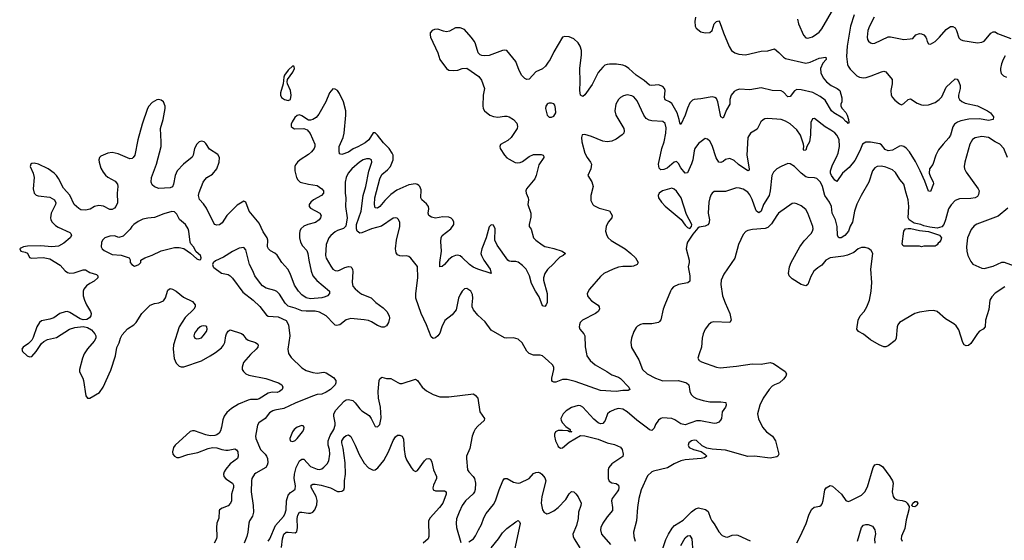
# Model space of a CAD drawing. Header units: inches. Extents: x 2143765 to 2212928, y 878963 to 1017374.
# Tile 259 of 271: x 2185261 to 2194091, y 983976 to 988647. Entities that reach past the tile are written whole.
import ezdxf

# ---------------------------------------------------------------- set-up
doc = ezdxf.new("R2010")
doc.units = ezdxf.units.IN
doc.header["$MEASUREMENT"] = 0
doc.layers.add('C1988', color=7, linetype='Continuous')
doc.layers.add('C1998', color=7, linetype='Continuous')

msp = doc.modelspace()

# ---------------------------------------------------------------- linework, layer by layer
at = {"layer": 'C1988', "color": 5}
for points, elevation in [([(2190000, 988264.3), (2189976.5, 988230), (2189950, 988205), (2189890, 988178.8), (2189830, 988114.5), (2189810, 988108.8), (2189790, 988118.5), (2189765.7, 988145.7), (2189739.4, 988190), (2189711.4, 988271.4), (2189630, 988369.4), (2189610, 988374), (2189590, 988371.5), (2189470, 988325.1), (2189430, 988322.4), (2189406.2, 988326.2), (2189390, 988332), (2189372, 988350), (2189350, 988429), (2189339.6, 988450), (2189310.7, 988490.7), (2189250, 988557.4), (2189210, 988574), (2189170, 988575.1), (2189114.8, 988545.2), (2189090, 988538.9), (2189063.1, 988543.1), (2189010, 988562), (2188980.3, 988559.7), (2188958.8, 988550), (2188943, 988530), (2188941.6, 988510), (2188946.4, 988490), (2189011.6, 988350), (2189030.3, 988290), (2189090, 988208.2), (2189110, 988194.9), (2189150, 988190.4), (2189190, 988194), (2189230, 988208.8), (2189270, 988212.7), (2189377.5, 988137.5), (2189403.8, 988103.8), (2189428.7, 988030), (2189417.4, 987970), (2189415.3, 987875.3), (2189417.6, 987850), (2189428.2, 987830), (2189478.4, 987790), (2189510, 987777.2), (2189550, 987771.1), (2189610, 987781.5), (2189630, 987780.9), (2189650, 987774), (2189690.4, 987750), (2189718.5, 987718.5), (2189726.7, 987690), (2189723.2, 987670), (2189669.1, 987590), (2189638.3, 987561.8), (2189572.2, 987527.8), (2189566, 987510), (2189570.4, 987490), (2189610.3, 987430.3), (2189630, 987408.2), (2189650, 987394.9), (2189705.1, 987365.1), (2189722.4, 987362.4), (2189750, 987367), (2189770, 987376), (2189830, 987419.2), (2189870, 987436.2), (2189936.5, 987436.5), (2189956, 987430), (2189960.7, 987420.7), (2189963, 987410), (2189915.5, 987344.5), (2189892, 987248), (2189880.6, 987219.4), (2189806.3, 987130), (2189799.5, 987110), (2189802, 987090), (2189822, 987050), (2189825.3, 987030), (2189818.9, 986990), (2189845.9, 986910), (2189844.7, 986875.3), (2189828.7, 986810), (2189830.5, 986790.5), (2189846.7, 986766.7), (2189870.4, 986690), (2189888.5, 986670), (2189945.8, 986625.8), (2189970, 986611.5), (2190000, 986605.4)], 320), ([(2190000, 986410.6), (2189994.5, 986405.5), (2189970.3, 986370), (2189958.7, 986330), (2189958.7, 986310), (2189990.2, 986190), (2189990.3, 986110), (2189984, 986090), (2189970, 986073.2), (2189950, 986081.2), (2189921, 986161), (2189885.7, 986210), (2189850, 986278.7), (2189833.5, 986350), (2189802.5, 986410), (2189770, 986441.8), (2189730, 986470.8), (2189710, 986476.4), (2189670, 986476.4), (2189650, 986481.3), (2189638.4, 986490), (2189542.6, 986622.6), (2189522.8, 986670), (2189524.7, 986770), (2189510, 986802), (2189490, 986807), (2189470, 986789.2), (2189445.2, 986690), (2189404.4, 986590), (2189397.7, 986550), (2189402.7, 986530), (2189423.2, 986490), (2189479.5, 986410), (2189490, 986368.7), (2189370, 986407.3), (2189327.3, 986427.3), (2189294.5, 986450), (2189230, 986514.2), (2189210, 986528.7), (2189190, 986534.2), (2189168.3, 986531.7), (2189140.2, 986519.8), (2189106.6, 986493.4), (2189070, 986449.4), (2189050, 986434), (2189030, 986429.2), (2189027.5, 986467.5), (2189043.1, 986570), (2189036.6, 986656.6), (2189040.3, 986690), (2189051.1, 986710), (2189128.4, 986770), (2189154.8, 986810), (2189155.8, 986830), (2189145.1, 986850), (2189130, 986865.1), (2189110, 986875.1), (2189056.9, 986876.9), (2188990, 986867.7), (2188954.4, 986874.4), (2188929.8, 986889.8), (2188925.1, 986910), (2188931.1, 986950), (2188927.6, 986970), (2188910, 986994), (2188866.9, 987030), (2188859.2, 987050), (2188860.4, 987120.4), (2188850, 987149.3), (2188840.4, 987160.4), (2188830, 987169.6), (2188810, 987173), (2188750, 987163.8), (2188643.2, 987116.8), (2188590, 987078.3), (2188535, 987025), (2188490, 986971.6), (2188470, 986956.8), (2188450, 986958.4), (2188441.9, 986990), (2188446.3, 987050), (2188490, 987220.3), (2188510, 987258.3), (2188560.6, 987299.4), (2188586.6, 987330), (2188609.1, 987390), (2188609, 987430), (2188601.5, 987450), (2188574, 987490), (2188522.7, 987542.7), (2188470, 987609.7), (2188450, 987631.5), (2188430, 987633), (2188391.7, 987570), (2188358.5, 987541.5), (2188294.5, 987505.5), (2188251.7, 987488.2), (2188210, 987458.9), (2188150, 987438.3), (2188130, 987444.5), (2188124.8, 987470), (2188126.6, 987510), (2188160.8, 987590), (2188169.9, 987630.1), (2188186.2, 987790), (2188184.9, 987830), (2188164.4, 987910), (2188130, 987984.5), (2188110, 988011.6), (2188090, 988023.6), (2188070, 988025.1), (2188039.5, 987990), (2188006, 987910), (2187942.3, 987797.7), (2187920.2, 987770), (2187890, 987750.6), (2187870, 987744.4), (2187850, 987745.1), (2187790, 987785.1), (2187770, 987792), (2187750, 987787.3), (2187728.7, 987770), (2187703.7, 987730), (2187696.4, 987710), (2187697.1, 987690), (2187710, 987675.5), (2187727, 987667), (2187810, 987670.2), (2187838.1, 987658.1), (2187865, 987625), (2187907.1, 987530), (2187908.5, 987510), (2187901.6, 987490), (2187878.4, 987461.6), (2187850, 987435.9), (2187775.2, 987390), (2187752.6, 987370), (2187735.3, 987344.7), (2187728.7, 987330), (2187728.3, 987291.8), (2187744.8, 987230), (2187755.9, 987210), (2187777.6, 987190), (2187850, 987171.4), (2187930, 987158.2), (2187971.7, 987130), (2187985.7, 987110), (2187984.6, 987090), (2187968.7, 987070), (2187896, 987030), (2187871.5, 987010), (2187856.9, 986990), (2187856.5, 986970), (2187870, 986955.3), (2187954, 986910), (2187964, 986890), (2187959.7, 986870), (2187946.7, 986850), (2187913.7, 986826.3), (2187845.5, 986810), (2187810, 986794), (2187783.8, 986770), (2187773.8, 986750), (2187770.2, 986730), (2187770.2, 986690), (2187780.2, 986650), (2187798.1, 986618.1), (2187835.8, 986575.8), (2187846.4, 986550), (2187853.1, 986490), (2187875.5, 986390), (2187890.2, 986350), (2187925.8, 986305.8), (2188040.7, 986210), (2188040.7, 986190), (2188020.7, 986170), (2188000.9, 986159.1), (2187969.2, 986150.8), (2187870, 986142), (2187830, 986151.8), (2187790, 986179.8), (2187760.3, 986210), (2187724.8, 986264.8), (2187686.7, 986370), (2187664.9, 986410), (2187610.6, 986470), (2187570, 986533.5), (2187550, 986551.6), (2187510, 986574), (2187491, 986590), (2187484.5, 986610), (2187485.2, 986670), (2187480.7, 986690), (2187444.3, 986744.3), (2187410, 986820.4), (2187319.1, 986930), (2187289.8, 987009.8), (2187270, 987019.2), (2187210, 986982.9), (2187119.3, 986890), (2187075.5, 986824.5), (2187053.3, 986806.7), (2187030, 986802), (2187010, 986809.7), (2187000.9, 986820.9), (2186936.8, 986956.8), (2186910, 986995.6), (2186874.6, 987034.6), (2186864.7, 987070), (2186870, 987096.5), (2186907.8, 987190), (2186919.9, 987210), (2186939.4, 987230), (2186990, 987260.1), (2187028.6, 987310), (2187050.5, 987370), (2187052.8, 987410), (2187036.5, 987436.5), (2186964.1, 987484.1), (2186930, 987536.8), (2186914, 987550), (2186890, 987557), (2186870, 987551.5), (2186850, 987530.8), (2186830.1, 987490), (2186816.9, 987430), (2186806.3, 987413.7), (2186730, 987351.1), (2186672.3, 987290), (2186654.6, 987250), (2186640.6, 987170), (2186630, 987148.5), (2186610, 987138.4), (2186510, 987133.1), (2186470, 987147.3), (2186450, 987164.7), (2186440.3, 987190), (2186444.4, 987230), (2186489.1, 987350), (2186529.3, 987510), (2186530.8, 987550), (2186523.2, 987670), (2186549.1, 987750), (2186566.5, 987850), (2186566, 987870), (2186549.8, 987909.8), (2186530, 987924.8), (2186510, 987929.8), (2186490, 987928.7), (2186450, 987902.9), (2186419.4, 987870), (2186407.2, 987850), (2186358.9, 987710), (2186319.2, 987570), (2186293.4, 987430), (2186279.1, 987410), (2186270, 987402.9), (2186250, 987398.4), (2186144.2, 987444.2), (2186090, 987456.4), (2186050, 987449.8), (2185990, 987423.1), (2185977.7, 987410), (2185971.3, 987390), (2185972.4, 987367.6), (2185990, 987313.7), (2186010, 987278.5), (2186030, 987251.3), (2186050, 987234.7), (2186118.2, 987198.2), (2186138.2, 987170), (2186141.9, 987150), (2186134.6, 987090), (2186137, 987003), (2186121.8, 986970), (2186110, 986956.8), (2186090, 986945.1), (2186070, 986943.1), (2186013.7, 986973.7), (2185970, 986979.8), (2185930.8, 986970), (2185892, 986948), (2185850, 986938), (2185810, 986941.4), (2185790, 986951.7), (2185749.8, 986990), (2185711.7, 987071.7), (2185654.9, 987134.9), (2185610, 987221.5), (2185590.6, 987250), (2185570, 987269.8), (2185515.3, 987310), (2185430, 987350.7), (2185390, 987358.6), (2185370, 987357.3), (2185359.5, 987350), (2185356.1, 987330), (2185381.7, 987270), (2185390.8, 987230), (2185381.7, 987130), (2185390.9, 987090.9), (2185410, 987073.4), (2185426.3, 987066.3), (2185530, 987053.6), (2185572.3, 987030), (2185585.1, 987005.1), (2185582.3, 986990), (2185542.1, 986910), (2185536.2, 986870), (2185540.8, 986850), (2185551.8, 986830), (2185581.2, 986801.2), (2185605.3, 986785.3), (2185710, 986737), (2185719.3, 986730), (2185724.3, 986710), (2185713.4, 986690), (2185657.7, 986642.3), (2185610, 986616.4), (2185550, 986607.7), (2185450, 986617.2), (2185330, 986615.8), (2185294.8, 986610), (2185270, 986598.5), (2185260.9, 986590), (2185270, 986570.6), (2185310, 986562), (2185330.8, 986550.8), (2185350, 986513), (2185366, 986506), (2185470, 986514.7), (2185530, 986501.2), (2185625.3, 986445.3), (2185670, 986393.1), (2185690, 986378.6), (2185710, 986374), (2185750, 986376), (2185830, 986403.9), (2185850, 986403.2), (2185890, 986379.5), (2185950, 986359.6), (2185960.9, 986350), (2185961.3, 986330), (2185930, 986300.3), (2185890, 986281), (2185860.4, 986259.6), (2185837.5, 986230), (2185829.5, 986210), (2185830.1, 986170), (2185841.9, 986130), (2185859.5, 986090), (2185896.5, 986030), (2185902.7, 986010), (2185898.7, 985990), (2185887.1, 985972.9), (2185862.4, 985957.6), (2185830, 985954.8), (2185803.9, 985963.9), (2185710, 986020.3), (2185690, 986027.6), (2185670, 986027.3), (2185622, 986010), (2185567.3, 985972.7), (2185530, 985959.8), (2185455.3, 985944.7), (2185438, 985930), (2185414.9, 985890), (2185382.9, 985797.1), (2185369, 985771), (2185338.5, 985741.5), (2185290.7, 985710), (2185280.5, 985690), (2185285.5, 985670), (2185328, 985630), (2185350, 985622.4), (2185370, 985626.4), (2185410, 985670.4), (2185457.8, 985742.2), (2185478.9, 985761.1), (2185510, 985776.5), (2185590, 985797), (2185708.7, 985871.3), (2185755.7, 985884.3), (2185830, 985895.3), (2185870, 985884.4), (2185903.7, 985863.7), (2185934.4, 985830), (2185942.3, 985810), (2185942.5, 985790), (2185930, 985762.3), (2185870, 985694), (2185839.8, 985650), (2185823.8, 985610), (2185798.6, 985510), (2185798.8, 985490), (2185805.3, 985470), (2185828.7, 985430), (2185834.4, 985410), (2185853, 985273), (2185870, 985252.7), (2185890, 985252.2), (2185976.5, 985303.5), (2186010.9, 985350), (2186078.6, 985501.4), (2186121, 985630), (2186133.3, 985706.7), (2186153.3, 985746.7), (2186165.7, 985790), (2186180, 985820), (2186227.8, 985872.2), (2186283.5, 985910), (2186304.8, 985930), (2186357.3, 986010), (2186430, 986085.7), (2186470, 986099.3), (2186510, 986106), (2186550, 986123.8), (2186570, 986150.8), (2186590, 986220.7), (2186610, 986235.3), (2186630, 986230.2), (2186663.1, 986210), (2186730, 986156.5), (2186810, 986117.4), (2186834, 986090), (2186834, 986070), (2186821.7, 986050), (2186744.1, 985975.9), (2186690, 985891), (2186639.5, 985730), (2186637.5, 985690), (2186647.7, 985607.7), (2186664.3, 985564.3), (2186690, 985539), (2186710, 985532.4), (2186733, 985533), (2186892.3, 985587.7), (2186970, 985630.2), (2187017.8, 985662.2), (2187070, 985701.8), (2187090, 985725.5), (2187100.9, 985750), (2187108.2, 985810), (2187116.3, 985830), (2187130, 985851.2), (2187150, 985864.2), (2187250, 985831.7), (2187262.6, 985822.6), (2187290, 985787.7), (2187310, 985772.3), (2187376.3, 985750), (2187395.5, 985735.5), (2187399.5, 985730), (2187397, 985710), (2187382.3, 985690), (2187330, 985643.7), (2187269.4, 985570), (2187255.4, 985530), (2187257.2, 985510), (2187267.1, 985490), (2187289, 985470), (2187317.3, 985457.3), (2187469, 985429), (2187580.7, 985390), (2187610.7, 985370), (2187620.7, 985350), (2187614, 985330), (2187590.6, 985310), (2187570, 985303.5), (2187526.3, 985306.3), (2187490, 985296.5), (2187410, 985245.7), (2187390, 985240.2), (2187330, 985240.5), (2187310, 985234.3), (2187223.2, 985196.8), (2187161.2, 985158.8), (2187118.1, 985121.9), (2187095.2, 985090), (2187082.5, 985057.5), (2187072.2, 984990), (2187061.9, 984958.2), (2187050, 984938.9), (2187030, 984922.3), (2187010, 984915.3), (2186970, 984913.5), (2186930, 984921.7), (2186830, 984959.4), (2186810, 984959), (2186790, 984952.3), (2186653.8, 984830), (2186641.8, 984810), (2186631.5, 984770), (2186634.9, 984750), (2186648.5, 984730), (2186670, 984720.2), (2186690, 984719.1), (2186770, 984744.9), (2186857.2, 984762.8), (2186950, 984800.3), (2186990, 984809.1), (2187030, 984806), (2187073.4, 984790), (2187110, 984783.7), (2187130, 984784.2), (2187190, 984798), (2187206.6, 984786.6), (2187215.9, 984770), (2187220.2, 984730), (2187213.6, 984710), (2187150, 984662.3), (2187110, 984615.8), (2187095.2, 984590), (2187090.2, 984570), (2187091.7, 984550), (2187110, 984527.9), (2187168.6, 984488.6), (2187179.7, 984470), (2187179.7, 984450), (2187161, 984390), (2187159.2, 984330), (2187152.4, 984310), (2187130, 984286.4), (2187075.9, 984264.1), (2187053.4, 984250), (2187050, 984242), (2187045.7, 984174.3), (2187030.3, 984129.7), (2187024.6, 984090), (2187029.1, 984010), (2187025.2, 983990), (2187006.5, 983950)], 320), ([(2190000, 987893.7), (2189991.3, 987890), (2189979.1, 987870), (2189976.3, 987850), (2189990.6, 987790.6), (2190000, 987781.1)], 340), ([(2190000, 985585.7), (2189949.8, 985629.8), (2189930, 985636.4), (2189870, 985638.7), (2189830, 985652.7), (2189810, 985673.2), (2189766.5, 985746.5), (2189730, 985780.9), (2189690, 985792), (2189630, 985788.3), (2189610, 985791.3), (2189490, 985862.6), (2189435.1, 985935.1), (2189370, 985995.6), (2189330, 986043.7), (2189319.7, 986070), (2189318.3, 986090), (2189324.7, 986150), (2189320.8, 986180.8), (2189306.6, 986210), (2189290, 986224.5), (2189270, 986234), (2189248.9, 986231.1), (2189230, 986212.3), (2189210, 986182), (2189196.9, 986150), (2189174.6, 986045.4), (2189140, 986000), (2189072.6, 985947.4), (2189045.5, 985890), (2189030, 985836), (2189012.2, 985810), (2188990, 985791.8), (2188970, 985787.6), (2188950, 985802.9), (2188908.5, 985910), (2188861.4, 986010), (2188813.8, 986150), (2188814.6, 986190), (2188832.9, 986330), (2188830, 986433.2), (2188768.2, 986508.2), (2188750, 986522), (2188730, 986527.6), (2188690, 986524.2), (2188670, 986527.6), (2188650, 986537), (2188636.1, 986556.1), (2188632.8, 986590), (2188640.5, 986670), (2188671.6, 986790), (2188669.5, 986830), (2188656.6, 986856.6), (2188646.8, 986866.8), (2188630, 986869.5), (2188610, 986865.1), (2188504.9, 986795.1), (2188416.4, 986770), (2188330, 986735.8), (2188310, 986732.3), (2188286.8, 986750), (2188280.3, 986770), (2188281, 986810), (2188322, 986930), (2188342, 987070), (2188366, 987150), (2188393.3, 987286.7), (2188419.7, 987370), (2188415.6, 987390), (2188399.1, 987399.1), (2188370, 987399.7), (2188340.5, 987390), (2188307.2, 987370), (2188239, 987310), (2188208, 987270), (2188188.1, 987230), (2188179.7, 987190), (2188178.9, 987090), (2188185.7, 987050), (2188183.1, 986970), (2188196.5, 986870), (2188184.7, 986795.3), (2188165.7, 986774.3), (2188110, 986756.4), (2188090, 986744.8), (2188050, 986711), (2188032.6, 986690), (2188009.2, 986630), (2188004.9, 986530), (2188010, 986507.7), (2188050, 986437.1), (2188070, 986408.4), (2188090, 986396), (2188110, 986394), (2188130, 986399.1), (2188176.9, 986423.1), (2188210, 986432.3), (2188230, 986428.7), (2188239.7, 986419.7), (2188246.9, 986406.9), (2188248.3, 986388.3), (2188241.6, 986290), (2188250, 986257.6), (2188270, 986231.7), (2188310, 986197.6), (2188330, 986185.4), (2188413, 986153), (2188455.3, 986110), (2188522, 986062), (2188554.9, 986030), (2188574.8, 985990), (2188577.3, 985970), (2188568, 985930), (2188550, 985899.3), (2188530, 985889.3), (2188510, 985889.4), (2188470, 985903.6), (2188417.2, 985937.2), (2188388.1, 985948.1), (2188350, 985955.5), (2188230, 985965.5), (2188190, 985954.2), (2188131, 985909), (2188103.1, 985903.1), (2188090, 985906), (2188077.2, 985917.2), (2188009.6, 985990), (2187950, 986023.1), (2187910, 986033.2), (2187830, 986031.9), (2187790, 986036), (2187730, 986059.8), (2187670, 986076.9), (2187642.7, 986102.7), (2187590, 986183.7), (2187568.2, 986208.2), (2187550, 986218.7), (2187470, 986239.6), (2187439.7, 986259.7), (2187420.7, 986280.7), (2187369.7, 986349.7), (2187353.1, 986393.1), (2187320.7, 986450), (2187290, 986582), (2187270, 986604.5), (2187230, 986597.6), (2187170, 986567.6), (2187090, 986517.6), (2187016.3, 986483.7), (2186995.3, 986464.7), (2186991, 986450), (2186996, 986430), (2187002.5, 986422.5), (2187070, 986373.4), (2187130, 986360.4), (2187150, 986348), (2187168.9, 986328.9), (2187263.6, 986203.6), (2187354.8, 986130), (2187413.8, 986073.8), (2187475.8, 985995.8), (2187490, 985988.5), (2187580.3, 985980.3), (2187650, 985948.2), (2187670.3, 985910), (2187682.6, 985810), (2187664.4, 985690), (2187671.4, 985651.4), (2187695.9, 985615.9), (2187790, 985524.2), (2187830, 985500.2), (2187890, 985480.9), (2187930, 985476.5), (2187990, 985486), (2188010, 985479.3), (2188075.4, 985435.4), (2188094.9, 985410), (2188096.4, 985390), (2188090.3, 985370), (2188048.4, 985330), (2188010, 985306), (2187970, 985288.5), (2187930, 985285.3), (2187886, 985270), (2187730, 985207.1), (2187630, 985158.5), (2187550, 985145.3), (2187530, 985138), (2187501.4, 985118.6), (2187461.1, 985070), (2187406.4, 985030), (2187393.7, 985010), (2187375.2, 984910), (2187377.7, 984890), (2187420.9, 984790), (2187462.6, 984750), (2187475.8, 984730), (2187482.8, 984710), (2187485.8, 984670), (2187481.5, 984650), (2187468.5, 984630), (2187380, 984580), (2187368.1, 984570), (2187343.6, 984530), (2187338.8, 984510), (2187336.8, 984410), (2187355.9, 984290), (2187357.5, 984230), (2187348.5, 984191.5), (2187322, 984150), (2187315.3, 984130), (2187307.9, 984050), (2187299, 984010), (2187275.3, 983950)], 340), ([(2187488.5, 983970), (2187503.5, 983990), (2187556.4, 984110), (2187627.9, 984190), (2187640.2, 984210), (2187651, 984250), (2187655, 984330), (2187670, 984380.9), (2187690, 984405.6), (2187717.3, 984422.7), (2187730, 984436.3), (2187734.2, 984465.8), (2187723.9, 984530), (2187724.1, 984570), (2187739.9, 984630), (2187770, 984689.1), (2187790, 984704.7), (2187810, 984703.2), (2187870, 984638.2), (2187930, 984613.8), (2187950, 984612.9), (2187970, 984618.3), (2187990, 984631.6), (2188018.2, 984661.8), (2188033.2, 984690), (2188042.5, 984750), (2188039.8, 984790), (2188027.3, 984830), (2188028.3, 984870), (2188043.9, 984916.1), (2188077.2, 984970), (2188089.9, 985010), (2188091.2, 985030), (2188077.6, 985090), (2188078.3, 985110), (2188095.2, 985144.8), (2188170, 985224.4), (2188190, 985235.5), (2188210, 985238.8), (2188250, 985229.1), (2188270.8, 985210.8), (2188310, 985156), (2188330, 985136.9), (2188396, 985096), (2188414.4, 985070), (2188450, 984998.8), (2188470, 984994), (2188490, 985014), (2188504.1, 985075.9), (2188498.2, 985170), (2188477.4, 985250), (2188476.5, 985310), (2188484.2, 985410), (2188490, 985424.9), (2188510, 985438.4), (2188550, 985427.7), (2188590, 985428), (2188651.8, 985391.8), (2188670, 985383.8), (2188690, 985381.6), (2188810, 985422), (2188830, 985410.5), (2188870, 985350.6), (2188910, 985318), (2188970, 985284.9), (2189030, 985262), (2189110, 985262), (2189330, 985290.7), (2189350, 985276), (2189370, 985251.3), (2189386.4, 985130), (2189430.5, 985069.5), (2189425.5, 985050), (2189370, 985000.5), (2189346.8, 984973.2), (2189334.9, 984950), (2189319.6, 984910), (2189299.4, 984800.6), (2189268.7, 984730), (2189267, 984710), (2189277, 984610), (2189288.5, 984590), (2189327.7, 984550), (2189338.4, 984530), (2189347.5, 984490), (2189346.8, 984433.2), (2189340.2, 984410), (2189327.3, 984392.7), (2189260.3, 984330), (2189230.3, 984290), (2189200.9, 984230), (2189179.5, 984170), (2189175.3, 984130), (2189179.5, 984090), (2189217.3, 983957.3)], 340), ([(2187609.4, 983910.6), (2187618, 983990), (2187630, 984031.3), (2187650, 984048.4), (2187670, 984050.1), (2187730, 984042.4), (2187745.8, 984054.2), (2187752, 984088), (2187749.4, 984170.6), (2187756.6, 984203.4), (2187770, 984228.5), (2187790, 984230.2), (2187850, 984218.6), (2187870, 984221.3), (2187890, 984230.3), (2187908.3, 984250), (2187925.5, 984294.5), (2187928, 984332), (2187918.7, 984370), (2187876.4, 984450), (2187874, 984470), (2187890, 984479), (2187910, 984479.7), (2187964.9, 984470), (2188048.1, 984448.1), (2188110, 984414.9), (2188130, 984412.9), (2188150, 984418.3), (2188167.6, 984430), (2188173.1, 984450), (2188174.2, 984510), (2188183.2, 984570), (2188180.5, 984670), (2188163.3, 984803.3), (2188149.8, 984850), (2188149, 984870), (2188170, 984903.1), (2188190, 984917.4), (2188210, 984923.1), (2188230, 984908), (2188270, 984830.4), (2188306.1, 984746.1), (2188349.6, 984669.6), (2188390, 984626.4), (2188430, 984604.9), (2188450, 984608), (2188473.4, 984626.6), (2188527.1, 984692.9), (2188570, 984770.6), (2188610, 984870.6), (2188630, 984904), (2188650, 984919.1), (2188670, 984919.1), (2188690, 984910.7), (2188703.9, 984883.9), (2188708.1, 984791.9), (2188717.6, 984730), (2188730, 984698), (2188770.4, 984630), (2188790, 984605.5), (2188810, 984592.7), (2188830, 984602.4), (2188890, 984690.4), (2188910, 984706), (2188930, 984710.6), (2188945.2, 984705.2), (2188958.3, 984678.3), (2188971.6, 984610), (2189000.2, 984550), (2188997.7, 984530), (2188972.9, 984470), (2188967.2, 984447.2), (2188968.2, 984430), (2188990, 984419.5), (2189070, 984421.3), (2189085.5, 984410), (2189084.9, 984390), (2189055.2, 984310), (2189026.5, 984270), (2188942.4, 984177.6), (2188925.8, 984150), (2188930.3, 984010), (2188924.2, 983990), (2188880.3, 983950)], 320), ([(2189290, 983961.6), (2189330, 983990.5), (2189350, 984015.5), (2189374.5, 984070), (2189402.9, 984117.1), (2189423.1, 984176.9), (2189443.4, 984216.6), (2189510, 984298), (2189528.2, 984330), (2189560.9, 984430), (2189594.5, 984510), (2189610, 984531.5), (2189631.8, 984531.8), (2189690, 984497.6), (2189730, 984490.3), (2189748.1, 984491.9), (2189829.4, 984530), (2189870, 984574.9), (2189890, 984584.9), (2189910, 984587), (2189930, 984580.3), (2189943.8, 984570), (2189970, 984538), (2189978.3, 984510), (2189942.9, 984370), (2189937.3, 984310), (2189950.3, 984250.3), (2189966.1, 984226.1), (2189978.4, 984218.4), (2189990, 984214.9), (2190000, 984217.2)], 340), ([(2189490, 983909.2), (2189554.8, 983990), (2189590, 984043.1), (2189630, 984081.1), (2189710, 984143), (2189730, 984154), (2189743, 984143), (2189748.2, 984128.2), (2189690.3, 983850.3)], 320)]:
    msp.add_lwpolyline(points, dxfattribs=dict(at, elevation=elevation))
for points, elevation in [([(2187711.7, 988231.7), (2187670, 988194.3), (2187634.9, 988150), (2187628.4, 988130), (2187622.4, 988070), (2187599.6, 987990), (2187600.3, 987970), (2187610.4, 987950), (2187637.3, 987930), (2187670, 987920.4), (2187689.6, 987930.4), (2187694.2, 987970), (2187688.3, 988010), (2187662, 988070), (2187658.4, 988090), (2187662.7, 988110), (2187710, 988176.3), (2187724.5, 988210), (2187724, 988224)], 320), ([(2186624.8, 986924.8), (2186554.7, 986905.3), (2186470, 986872), (2186410, 986866.6), (2186364.1, 986855.9), (2186324.1, 986835.9), (2186286, 986810), (2186266.8, 986790), (2186253.2, 986766.8), (2186190, 986704), (2186150, 986693.2), (2186110, 986706.6), (2186070, 986703.7), (2186026, 986690), (2186004.9, 986670), (2185993.2, 986646.8), (2185990.6, 986610), (2186002, 986590), (2186017.2, 986577.2), (2186090, 986539.3), (2186170, 986533.4), (2186242, 986510), (2186251.1, 986491.1), (2186251.3, 986470), (2186266, 986450), (2186290, 986436), (2186310, 986441), (2186328, 986450), (2186348, 986470), (2186348, 986490), (2186382, 986510), (2186450, 986533.1), (2186530, 986573.1), (2186650, 986603.7), (2186690, 986604.4), (2186733.8, 986593.8), (2186792.8, 986552.8), (2186850, 986501), (2186870, 986492), (2186886, 986494), (2186888, 986510), (2186882, 986530), (2186843.7, 986563.7), (2186821.2, 986610), (2186796.2, 986636.2), (2186789.6, 986649.6), (2186778, 986750), (2186772, 986770), (2186747, 986810), (2186693.7, 986853.7), (2186670, 986900.9), (2186650, 986921.6)], 340), ([(2186910, 985900.5), (2186890, 985896.9), (2186879.1, 985890), (2186854.9, 985870), (2186830, 985833.2), (2186823.8, 985810), (2186830.5, 985790.5), (2186850, 985784.4), (2186870, 985787.2), (2186890, 985794), (2186907.6, 985810), (2186935.8, 985850), (2186941.6, 985870), (2186938, 985890), (2186930, 985897)], 340), ([(2187790, 985006), (2187750, 984991.6), (2187723, 984970), (2187708.2, 984950), (2187683, 984890), (2187687.7, 984870), (2187710, 984863.8), (2187730, 984873), (2187750, 984890.5), (2187798, 984950), (2187809.3, 984970), (2187813.2, 984990), (2187802, 985002)], 360)]:
    msp.add_lwpolyline(points, close=True, dxfattribs=dict(at, elevation=elevation))
at = {"layer": 'C1998', "color": 5}
for points, elevation in [([(2192235.5, 988650), (2192245.5, 988610), (2192290, 988507.7), (2192310, 988484.9), (2192330, 988482), (2192370, 988494), (2192410, 988519.5), (2192430, 988534.9), (2192454.6, 988565.4), (2192562, 988750)], 340), ([(2192744, 988690), (2192712.9, 988590), (2192680.9, 988410), (2192675.6, 988315.6), (2192685.2, 988245.2), (2192690.3, 988230), (2192710, 988201.6), (2192770, 988143.1), (2192791.7, 988131.7), (2192830, 988125.7), (2192852.3, 988127.7), (2192897.5, 988142.5), (2192990, 988179.5), (2193010, 988184.4), (2193030, 988178), (2193085.3, 988110), (2193085.2, 988070), (2193072.2, 988010), (2193076.4, 987970), (2193087.9, 987947.9), (2193110, 987923.8), (2193150, 987890.5), (2193170, 987884.4), (2193190, 987894), (2193230, 987930.4), (2193250, 987938), (2193310, 987898.5), (2193350, 987882.7), (2193370, 987880.2), (2193410, 987884.4), (2193470, 987904.7), (2193508, 987930), (2193530, 987954), (2193570, 988041.6), (2193650, 988117.3), (2193670, 988114), (2193684.9, 988090), (2193695.8, 988055.8), (2193695.3, 988030), (2193679.5, 987970), (2193680.4, 987950), (2193690.5, 987930), (2193711.6, 987911.6), (2193739, 987899), (2193850, 987872.7), (2193940.7, 987830), (2193967.7, 987810), (2193994.1, 987774.1), (2193990.6, 987750), (2193950, 987742.4), (2193870, 987758.4), (2193773.1, 987753.1), (2193701.6, 987738.4), (2193672.7, 987727.3), (2193645.7, 987710), (2193630, 987686), (2193608.9, 987610), (2193593.7, 987586.3), (2193541.6, 987530), (2193501.7, 987478.3), (2193478.4, 987430), (2193450, 987348.7), (2193421.6, 987310), (2193417.6, 987270), (2193430, 987236), (2193453.4, 987193.4), (2193455.3, 987175.3), (2193430, 987104), (2193410, 987108.7), (2193377.8, 987197.8), (2193337.8, 987290), (2193294.6, 987374.6), (2193240.6, 987460.6), (2193210, 987493), (2193190, 987508.2), (2193170, 987515.8), (2193150, 987512.6), (2193090, 987476.3), (2193050, 987471.2), (2193021.7, 987481.7), (2192990, 987523.1), (2192974.2, 987534.2), (2192891.5, 987548.5), (2192850, 987549), (2192819.7, 987530), (2192794.3, 987470), (2192750, 987384.7), (2192698.7, 987321.3), (2192639.5, 987270), (2192590, 987194), (2192570, 987207.6), (2192541.3, 987250), (2192532.3, 987270), (2192532.3, 987290), (2192550, 987345.8), (2192587.5, 987412.5), (2192602.1, 987450), (2192613.5, 987510), (2192610, 987571.8), (2192590, 987609.7), (2192570, 987631.1), (2192536.4, 987656.4), (2192485.6, 987685.6), (2192390, 987759.5), (2192370, 987757.2), (2192356.2, 987723.8), (2192352.8, 987612.8), (2192343, 987550), (2192321.1, 987510), (2192310, 987475.1), (2192294.6, 987474.6), (2192290, 987478), (2192289, 987489), (2192294, 987510), (2192291.2, 987530), (2192263, 987610), (2192230, 987658), (2192170, 987712.5), (2192130, 987737.8), (2192088.9, 987751.1), (2191970, 987759.6), (2191943.9, 987756.1), (2191930, 987749.3), (2191907.7, 987730), (2191876, 987664), (2191814, 987630), (2191792.2, 987590), (2191783, 987430), (2191803.1, 987310), (2191802, 987298), (2191790, 987291.6), (2191708.7, 987348.7), (2191670, 987382.6), (2191630, 987401.1), (2191590, 987392.8), (2191570, 987374.7), (2191550, 987364.7), (2191530, 987369.7), (2191507.8, 987407.8), (2191470, 987517.2), (2191450, 987556), (2191430, 987574), (2191410, 987582), (2191350, 987536), (2191316.4, 987490), (2191309.2, 987470.8), (2191297.2, 987390), (2191287.1, 987352.9), (2191250, 987273.2), (2191230, 987269.6), (2191190, 987318.9), (2191170, 987357.6), (2191150, 987373.5), (2191130, 987368.4), (2191066.4, 987313.6), (2191037.5, 987302.5), (2191010, 987301.1), (2190995.2, 987315.2), (2190989.4, 987350), (2191021.1, 987490), (2191041.9, 987550), (2191057.2, 987630), (2191057.4, 987677.4), (2191050, 987716.2), (2191030, 987733.3), (2190930, 987739.3), (2190905.5, 987745.5), (2190880.7, 987760.7), (2190858.3, 987790), (2190799.3, 987919.3), (2190770, 987953.6), (2190750, 987963), (2190710, 987971.5), (2190675.4, 987964.6), (2190650.6, 987950), (2190630, 987929.4), (2190606, 987890), (2190597.1, 987830), (2190606.7, 987790), (2190679.3, 987670), (2190683, 987650), (2190678, 987630), (2190665.5, 987614.5), (2190610, 987576.2), (2190570, 987558.4), (2190530, 987551.3), (2190490, 987558.3), (2190390, 987598), (2190330, 987616), (2190304.9, 987615.1), (2190298.8, 987590), (2190303, 987550), (2190330.3, 987450), (2190350.4, 987410), (2190381.3, 987370), (2190388.4, 987350), (2190383, 987310), (2190354.8, 987250), (2190393.2, 987193.2), (2190404.9, 987150), (2190382, 987070), (2190384.1, 987024.1), (2190400.7, 986990), (2190410, 986980.7), (2190456.7, 986956.7), (2190550, 986930.7), (2190573, 986890), (2190570.6, 986870), (2190539.3, 986830), (2190520.5, 986790), (2190515.5, 986750), (2190525.5, 986710), (2190539.1, 986690), (2190565.4, 986665.4), (2190690.4, 986590), (2190743.1, 986550), (2190782.4, 986510), (2190808, 986470), (2190797.3, 986450), (2190765.1, 986434.9), (2190748.8, 986431.2), (2190670, 986433.1), (2190630, 986425.8), (2190584.9, 986410), (2190500.7, 986370), (2190470, 986343.7), (2190370.6, 986230), (2190350.6, 986190), (2190353.4, 986170), (2190367.3, 986147.3), (2190390, 986124.9), (2190450, 986086.8), (2190459.3, 986070), (2190460.4, 986050), (2190448.4, 986030), (2190426, 986010), (2190307.7, 985952.3), (2190288.8, 985930), (2190280.3, 985910), (2190278, 985890), (2190283.1, 985870), (2190320.4, 985830), (2190328.8, 985810), (2190332.6, 985712.6), (2190343.1, 985650), (2190348.7, 985630), (2190376, 985590), (2190422, 985550), (2190527.4, 985490), (2190570, 985459.7), (2190630, 985439), (2190650, 985427.6), (2190723.8, 985350), (2190733, 985330), (2190718.7, 985321.3), (2190670, 985321.7), (2190610, 985312), (2190470, 985321.1), (2190242, 985402), (2190170, 985418.5), (2190130, 985417.7), (2190070, 985395.1), (2190050, 985393.6), (2190040.1, 985400.1), (2190033.6, 985410), (2190032.8, 985430), (2190052.3, 985510), (2190051.1, 985530), (2190040.7, 985550), (2190000, 985585.7)], 340), ([(2191321.3, 988670), (2191316.2, 988630), (2191318.3, 988590), (2191327, 988570), (2191370, 988538), (2191410, 988528.8), (2191450, 988530.4), (2191470, 988550.6), (2191490, 988610.3), (2191510, 988630.4), (2191530, 988636.3), (2191540.8, 988620.8), (2191571.6, 988530), (2191625.1, 988405.1), (2191646, 988370), (2191674, 988350), (2191710, 988337.6), (2191770, 988331.7), (2191910, 988365.4), (2191970, 988366.7), (2192030, 988385.5), (2192070, 988352.7), (2192110, 988311.6), (2192130, 988299.1), (2192310, 988258), (2192350, 988266.3), (2192430, 988300.2), (2192491, 988310), (2192493.7, 988290), (2192464.6, 988255.4), (2192443.1, 988210), (2192446.7, 988170), (2192466.1, 988126.1), (2192497, 988090), (2192537.7, 988057.7), (2192592.7, 988030), (2192616, 988010), (2192634.6, 987945.4), (2192634, 987910), (2192624.7, 987890), (2192626, 987870), (2192636.3, 987850), (2192670, 987813), (2192682, 987790), (2192695.3, 987750), (2192696.3, 987723.7), (2192690, 987715.3), (2192685.8, 987725.8), (2192670, 987734.5), (2192642.5, 987762.5), (2192562.3, 987810), (2192541.8, 987830), (2192484.9, 987924.9), (2192438.8, 987958.8), (2192374.2, 987994.3), (2192270, 988017.7), (2192230, 988019.2), (2192210, 988009.7), (2192170, 987957.4), (2192150, 987955.4), (2192110, 987996.9), (2192090, 988009.8), (2192010, 988012.8), (2191910, 988034.5), (2191810, 988018.7), (2191717.2, 988022.8), (2191690, 988015.4), (2191670, 988002.8), (2191641.8, 987970), (2191630.2, 987930), (2191629.1, 987890), (2191600.8, 987839.2), (2191570, 987762), (2191550, 987774.5), (2191521.7, 987910), (2191510, 987938.9), (2191495.6, 987950), (2191474.4, 987954.4), (2191452.3, 987952.3), (2191370, 987936.2), (2191310, 987930.9), (2191295.2, 987924.8), (2191270, 987899.6), (2191250, 987854.5), (2191230, 987791.5), (2191190, 987706), (2191181, 987721), (2191176.8, 987750), (2191157.8, 987810), (2191110, 987894), (2191090, 987910.9), (2191048.4, 987928.4), (2191045, 987950), (2191050.5, 988010), (2191044.4, 988030), (2191030, 988048.6), (2190990, 988063.4), (2190930, 988056.8), (2190910, 988059.8), (2190861.9, 988101.9), (2190789.8, 988150), (2190724, 988210), (2190693.3, 988230), (2190670, 988238.2), (2190613.1, 988246.9), (2190550, 988247.6), (2190530, 988246), (2190510, 988237.3), (2190490, 988220.4), (2190450, 988172.4), (2190395.4, 988064.6), (2190330, 987973.6), (2190310, 987956.2), (2190290, 987969.5), (2190283.1, 988010), (2190287.4, 988090), (2190283, 988210), (2190300.3, 988330), (2190299.8, 988370), (2190288.9, 988408.9), (2190270, 988440.5), (2190230, 988474.7), (2190190, 988493.3), (2190150, 988497), (2190130, 988489.3), (2190050, 988358.4), (2190017.6, 988290), (2190000, 988264.3)], 320), ([(2192923.2, 988670), (2192881.8, 988590), (2192867.5, 988550), (2192861.3, 988490), (2192864.9, 988470), (2192874, 988454), (2192890, 988440.4), (2192910, 988432.2), (2192930, 988435.3), (2193050, 988492.9), (2193070, 988493.1), (2193190, 988468.7), (2193246.2, 988473.8), (2193270, 988479.1), (2193299.3, 988510), (2193330, 988521.6), (2193350, 988519.3), (2193370.7, 988510), (2193387.3, 988490), (2193394.9, 988474.9), (2193398.8, 988450), (2193410, 988431.3), (2193430, 988427.3), (2193470, 988450.5), (2193510, 988488.5), (2193570, 988559.3), (2193610, 988584.9), (2193630, 988584.9), (2193650, 988574.8), (2193663, 988550), (2193684.9, 988484.9), (2193697.3, 988470), (2193718.7, 988458.7), (2193850, 988438.7), (2193890, 988444.9), (2193910, 988455.3), (2193930, 988473.7), (2193970, 988527.2), (2193990, 988537), (2194010, 988538.4), (2194030, 988523.8), (2194150, 988479.3)], 360), ([(2194098.9, 988321.1), (2194080.3, 988290), (2194064.9, 988250), (2194057, 988210), (2194057.6, 988190), (2194064.4, 988164.4), (2194082.7, 988142.7), (2194110.3, 988130.3)], 360), ([(2190000, 987781.1), (2190010, 987771), (2190030, 987770.8), (2190050, 987780.7), (2190069.4, 987810.6), (2190067, 987850), (2190059.6, 987879.6), (2190050, 987893.2), (2190030, 987899.3), (2190010, 987898), (2190000, 987893.7)], 340), ([(2194120.5, 987410), (2194085.8, 987490), (2194050, 987528.6), (2194010, 987549.8), (2193950, 987590.7), (2193890, 987599.8), (2193830, 987588.2), (2193806.7, 987573.3), (2193782.4, 987530), (2193737.2, 987370), (2193732.6, 987330), (2193735.6, 987310), (2193750, 987278), (2193858, 987130), (2193865.7, 987110), (2193860.9, 987079.1), (2193850, 987062), (2193830, 987049.7), (2193790, 987043.5), (2193690, 987039.7), (2193650, 987026), (2193613.6, 986986.4), (2193591.5, 986950), (2193565.2, 986850), (2193549.1, 986810), (2193532.2, 986787.8), (2193490, 986777.2), (2193424.5, 986784.5), (2193370, 986797.4), (2193342, 986810), (2193282.3, 986822.3), (2193238.8, 986850), (2193229.8, 986870), (2193235.1, 986970), (2193229.7, 987030), (2193209.7, 987090), (2193190.9, 987170), (2193153, 987213), (2193114.9, 987274.9), (2193090, 987299.3), (2193030, 987324), (2192988.5, 987331.5), (2192950, 987328.5), (2192930, 987317.4), (2192909.1, 987290), (2192877.6, 987190), (2192808, 987070), (2192769.4, 986990.6), (2192748.3, 986930), (2192730.3, 986830), (2192710, 986795.1), (2192694.2, 986750), (2192662.3, 986710), (2192628.5, 986688.5), (2192608.5, 986688.5), (2192594.3, 986710), (2192592.9, 986790), (2192577.4, 986850), (2192549, 986910), (2192542.9, 986970), (2192523.5, 987010), (2192481.8, 987070), (2192461.7, 987150), (2192441.6, 987190), (2192410, 987221.5), (2192390, 987227.7), (2192330.8, 987230.8), (2192310, 987237.7), (2192270, 987268.7), (2192210, 987331.1), (2192170, 987354.7), (2192150, 987358), (2192090, 987329.7), (2192050, 987308), (2192020.4, 987279.6), (2192007.1, 987250), (2191992.6, 987110), (2191982.6, 987070), (2191931.7, 986988.3), (2191912, 986928), (2191890, 986914.6), (2191870, 986927.7), (2191861.9, 986941.9), (2191830, 987032.8), (2191810, 987074.3), (2191790, 987099.7), (2191750, 987125.1), (2191716.2, 987136.2), (2191690, 987136.9), (2191590, 987106), (2191490, 987105.6), (2191470.2, 987089.8), (2191462.8, 987077.2), (2191450, 987049.2), (2191440.7, 987010), (2191434.3, 986910), (2191448.5, 986850), (2191440.7, 986819.3), (2191432.7, 986807.3), (2191410, 986794), (2191354.4, 986785.6), (2191342.8, 986777.2), (2191297.3, 986722.7), (2191250.8, 986650), (2191244, 986630), (2191238.8, 986590), (2191266.4, 986490), (2191266.4, 986470), (2191254.9, 986430), (2191270.4, 986349.6), (2191270, 986302), (2191253, 986287), (2191170, 986271.3), (2191125.5, 986250), (2191108, 986230), (2191098, 986210), (2191048, 986090), (2191033, 986050), (2191010, 985955.3), (2190999.9, 985940.1), (2190990, 985929.4), (2190930, 985919.5), (2190850, 985918), (2190827.8, 985912.2), (2190802.5, 985897.5), (2190790, 985886), (2190769, 985851), (2190748.8, 985790), (2190741.3, 985750), (2190747.1, 985707.1), (2190813.9, 985593.9), (2190846, 985510), (2190888.4, 985470), (2190962.4, 985430), (2191027.5, 985407.5), (2191170, 985409.3), (2191241.6, 985390), (2191260.9, 985370), (2191272.4, 985310), (2191283.9, 985283.9), (2191303.1, 985263.1), (2191330, 985248.3), (2191390, 985229.3), (2191450, 985218), (2191550, 985218.5), (2191592.6, 985212.6), (2191596.1, 985190), (2191590, 985169.6), (2191562.4, 985130), (2191554.6, 985070), (2191546.5, 985053.5), (2191530, 985036.2), (2191510, 985027), (2191490, 985025.1), (2191367.4, 985047.4), (2191330, 985048.9), (2191230, 985012.3), (2191190, 985019.8), (2191137.4, 985057.4), (2191110, 985068.7), (2191026.2, 985073.8), (2191010, 985069.7), (2190990, 985054), (2190964.5, 985015.5), (2190950, 984982.7), (2190930, 984962.4), (2190910, 984968.3), (2190890, 984981.7), (2190794.3, 985054.3), (2190707.8, 985130), (2190670, 985152.1), (2190630, 985157.6), (2190598.8, 985150), (2190554, 985130), (2190532.7, 985110), (2190510.3, 985049.7), (2190502, 985038), (2190490, 985025.2), (2190470, 985021.2), (2190449.5, 985029.5), (2190410, 985063.7), (2190310.8, 985170.8), (2190290, 985182.4), (2190270, 985184.7), (2190210, 985166.3), (2190162.5, 985137.5), (2190136.3, 985110), (2190114, 985070), (2190116.3, 985050), (2190128.9, 985028.9), (2190158.5, 984998.6), (2190197.3, 984970), (2190198.8, 984961.2), (2190194, 984954), (2190214, 984950), (2190190.5, 984949.5), (2190177, 984957), (2190130, 984962), (2190090, 984962.4), (2190064.9, 984950), (2190057.1, 984930), (2190055.8, 984910), (2190065.7, 984870), (2190085.7, 984825.7), (2190090, 984817.3), (2190110, 984803), (2190130, 984806), (2190190, 984857.6), (2190290, 984916), (2190330, 984914), (2190450, 984883.7), (2190530, 984850.4), (2190596.7, 984836.7), (2190650, 984812.7), (2190663, 984790), (2190674, 984750), (2190670.4, 984729.6), (2190570, 984661.6), (2190544.9, 984630), (2190538.4, 984610), (2190539.3, 984530), (2190546.7, 984506.7), (2190570, 984490.6), (2190610, 984485.5), (2190630.2, 984470.2), (2190633.4, 984450), (2190630.3, 984430), (2190619.5, 984410), (2190575.3, 984350), (2190567.6, 984330), (2190578.9, 984270), (2190577.7, 984242.3), (2190530, 984187.3), (2190490.5, 984130), (2190472.7, 984090), (2190470.4, 984070), (2190478.4, 984030), (2190559, 983939)], 360), ([(2194095.5, 986250), (2194010, 986193), (2193978, 986162), (2193962, 986130), (2193953, 986047), (2193922.6, 985950), (2193920.5, 985890), (2193902, 985870), (2193870, 985851.3), (2193850, 985831.5), (2193790, 985742), (2193770, 985724.5), (2193750, 985719.5), (2193730, 985729.4), (2193718.7, 985750), (2193683.2, 985863.2), (2193659.7, 985899.7), (2193638.7, 985918.7), (2193563.4, 985963.4), (2193490, 986029.7), (2193458, 986038), (2193410, 986036.3), (2193330, 986023.6), (2193290, 986011.3), (2193150.4, 985930), (2193137.4, 985910), (2193131.5, 985890), (2193120.3, 985790), (2193111.8, 985770), (2193050, 985721.6), (2193030, 985713), (2193010, 985713), (2192970, 985728.5), (2192890, 985774.8), (2192830, 985826.4), (2192782.9, 985850), (2192769.7, 985870.3), (2192780.5, 985950), (2192799.1, 985990), (2192833.3, 986030), (2192857.2, 986070), (2192881, 986130), (2192898.3, 986210), (2192902, 986290), (2192894.2, 986410), (2192911.1, 986550), (2192897.5, 986577.5), (2192872.7, 986592.7), (2192842, 986602), (2192810, 986602.6), (2192779.3, 986590), (2192741.1, 986558.9), (2192685, 986535), (2192650, 986525), (2192530.7, 986510), (2192490, 986490.7), (2192454.4, 986445.6), (2192418.2, 986421.8), (2192384.4, 986390), (2192357.2, 986342.8), (2192330.3, 986269.7), (2192318.8, 986261.2), (2192310, 986258), (2192270, 986272), (2192190, 986320.9), (2192160.9, 986350), (2192154.5, 986370), (2192166.3, 986430), (2192181, 986470), (2192257.6, 986610), (2192296.9, 986663.1), (2192360.5, 986730), (2192372.4, 986750), (2192377.3, 986770), (2192374.5, 986790), (2192330, 986912.3), (2192310, 986942.9), (2192270, 986977.6), (2192230, 986995.6), (2192210, 986999.6), (2192190, 986997), (2192067.4, 986910), (2192050, 986889.6), (2192004.2, 986815.8), (2191970, 986782), (2191946.3, 986773.7), (2191834, 986766), (2191790, 986755.4), (2191773.8, 986746.2), (2191750, 986719.6), (2191706.7, 986630), (2191673.9, 986506.1), (2191576.9, 986363.1), (2191552.6, 986310), (2191549.1, 986270), (2191564.9, 986170), (2191586.6, 986106.6), (2191629.2, 986010), (2191642.4, 985950), (2191628.5, 985931.5), (2191482.5, 985937.5), (2191461, 985930), (2191437.3, 985910), (2191408, 985870), (2191390.5, 985830), (2191380.5, 985790), (2191376.4, 985710), (2191353.4, 985650), (2191344, 985610), (2191354.8, 985590), (2191377, 985577), (2191510, 985530.4), (2191543.9, 985523.9), (2191690, 985537.3), (2191830, 985558.5), (2191910, 985557), (2191990, 985572.7), (2192021.7, 985561.7), (2192126.8, 985490), (2192137.3, 985470), (2192130.6, 985450), (2192110, 985420.9), (2192074, 985390), (2192030, 985372.4), (2192010, 985359.1), (2191982.8, 985330), (2191927.6, 985250), (2191899.5, 985190), (2191879.3, 985110), (2191886.6, 985066.6), (2191923, 984990), (2191957.1, 984950), (2192012.2, 984910), (2192040.4, 984870), (2192070.4, 984749.6), (2192058.8, 984730), (2192050, 984725.1), (2191990, 984714), (2191850, 984732.5), (2191790, 984727.1), (2191590, 984784.8), (2191470, 984794), (2191422.3, 984802.3), (2191382.9, 984822.9), (2191330, 984871.1), (2191310, 984876), (2191284.9, 984870), (2191261.3, 984850), (2191255.8, 984830), (2191265.3, 984810), (2191304, 984790), (2191372.1, 984772.1), (2191406.8, 984750), (2191422.8, 984730), (2191402.4, 984717.6), (2191372, 984710), (2191230, 984697.6), (2191191, 984690), (2191130, 984662), (2191070, 984625.1), (2190943.9, 984596.1), (2190930, 984589.5), (2190890, 984553.6), (2190835.6, 984430), (2190814, 984350), (2190801.3, 984270), (2190792.9, 984150), (2190766.3, 984050), (2190767.4, 984010), (2190779.5, 983970)], 380), ([(2194122.6, 986957.4), (2194037, 986883), (2193846.2, 986813.8), (2193821.1, 986798.9), (2193794.1, 986765.9), (2193762.6, 986690), (2193752, 986610), (2193754, 986570), (2193764.4, 986530), (2193790, 986478.8), (2193810, 986454), (2193890, 986416.4), (2193910, 986413.7), (2193990, 986436.5), (2194070, 986471.8), (2194090, 986472), (2194179.9, 986439.9)], 380), ([(2190000, 986605.4), (2190050, 986595.3), (2190124.7, 986570), (2190154.8, 986550), (2190134, 986530), (2190105, 986515), (2190083.1, 986496.9), (2190042, 986450), (2190000, 986410.6)], 320), ([(2192230, 983954.9), (2192260.3, 984010), (2192313.3, 984126.7), (2192341.1, 984210), (2192364.4, 984255.6), (2192386.1, 984273.9), (2192436.8, 984283.2), (2192449.7, 984290.3), (2192457.6, 984302.4), (2192467.4, 984332.6), (2192482.7, 984430), (2192492.5, 984447.5), (2192530, 984466.8), (2192550, 984460.7), (2192630.2, 984390.2), (2192670, 984333.4), (2192690, 984323.8), (2192710, 984330.4), (2192810, 984381.6), (2192840.9, 984410), (2192863.7, 984456.3), (2192915.5, 984630), (2192930, 984653.4), (2192950, 984660.2), (2192970, 984656.9), (2192997.5, 984637.5), (2193064, 984550), (2193088.4, 984510), (2193093.1, 984490), (2193085.5, 984410), (2193095.5, 984370), (2193106.7, 984350), (2193130, 984338.8), (2193174.3, 984334.3), (2193203.9, 984323.9), (2193220.9, 984310), (2193238.4, 984278.4), (2193236.5, 984250), (2193210, 984159), (2193198.9, 984081.1), (2193170, 984014), (2193167.4, 983990), (2193176.3, 983970)], 380), ([(2190000, 984217.2), (2190010, 984219.5), (2190050, 984240.2), (2190090, 984269.2), (2190158.5, 984341.5), (2190190, 984393.4), (2190210, 984414), (2190230, 984411), (2190250, 984394), (2190270, 984366.8), (2190295.6, 984310), (2190294.9, 984290), (2190274, 984230), (2190268.2, 984171.8), (2190255.6, 984110), (2190223.2, 984030), (2190224.4, 984010), (2190232.4, 983990), (2190284, 983910)], 340), ([(2191026.6, 983893.4), (2191056.8, 983983.2), (2191078.7, 984030), (2191113.6, 984086.4), (2191132.1, 984107.9), (2191210, 984156.5), (2191286.9, 984233.1), (2191321.5, 984258.5), (2191350, 984266.5), (2191412.4, 984252.4), (2191436.3, 984236.3), (2191455, 984175), (2191467.4, 984150), (2191490, 984124.9), (2191531.2, 984051.2), (2191560.5, 984020.5), (2191590, 984006.7), (2191610, 984005.3), (2191650, 984022.9), (2191685.9, 984025.9), (2191702.6, 984022.6), (2191810.9, 983970.9)], 380), ([(2192775.7, 983970), (2192809.9, 984090.1), (2192830, 984111.6), (2192850, 984118), (2192870, 984119.5), (2192910, 984104), (2192931.5, 984071.5), (2192935.6, 984035.6), (2192928.5, 983990), (2192930.8, 983950)], 360), ([(2191191.5, 983930), (2191230, 983998), (2191250, 984016.4), (2191270, 984019.1), (2191288.8, 983988.8), (2191299.2, 983870)], 360)]:
    msp.add_lwpolyline(points, dxfattribs=dict(at, elevation=elevation))
for points, elevation in [([(2191110, 987134), (2191026.8, 987110), (2190994.8, 987090), (2190987.7, 987070), (2190990.5, 987050), (2191015.5, 987010), (2191050, 986974.9), (2191193.2, 986853.2), (2191230, 986802), (2191250, 986782), (2191270, 986774), (2191287.3, 986792.7), (2191288, 986810), (2191240.1, 986900.1), (2191192.3, 987050), (2191150, 987109.6), (2191130, 987127.6)], 360), ([(2193470, 986614), (2193370, 986615.3), (2193350, 986608.7), (2193330, 986615.3), (2193190, 986615.3), (2193181.2, 986621.2), (2193174.6, 986634.6), (2193189.8, 986749.8), (2193206.3, 986770), (2193230, 986774.5), (2193252.7, 986772.7), (2193330, 986755), (2193410, 986747.9), (2193510, 986714.7), (2193527.6, 986690), (2193521.7, 986670), (2193510, 986651.8), (2193498.3, 986641.7), (2193490, 986626)], 360), ([(2193290, 984277.6), (2193270, 984279.3), (2193260.9, 984290), (2193272, 984310), (2193290, 984326), (2193304.9, 984324.9), (2193316.4, 984310), (2193305.5, 984290)], 380)]:
    msp.add_lwpolyline(points, close=True, dxfattribs=dict(at, elevation=elevation))

doc.saveas('drawing.dxf')
